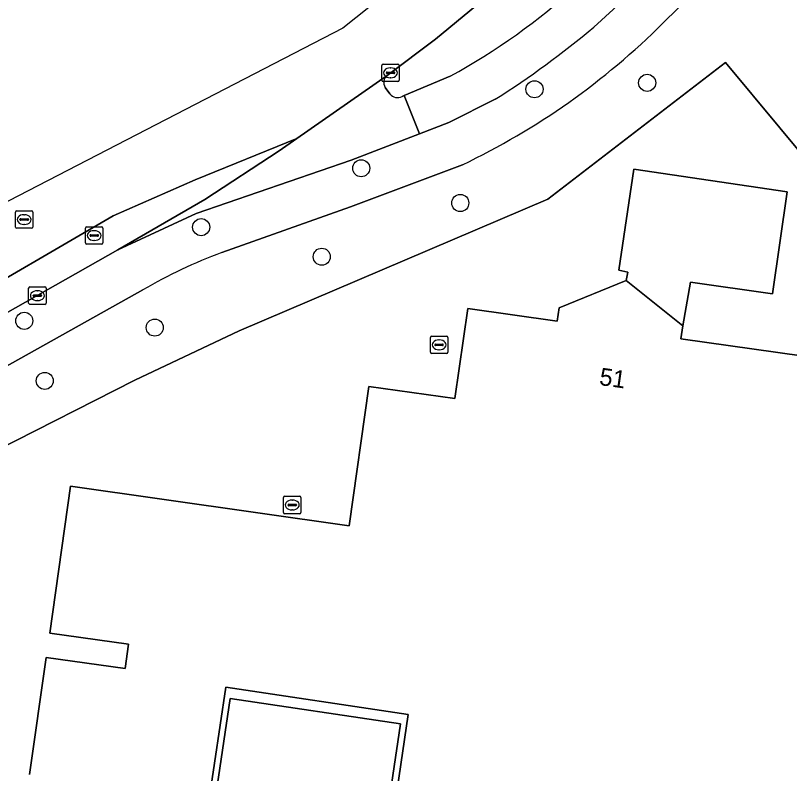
# Model space of a CAD drawing. Extents: x 164148 to 165261, y 382513 to 383432.
# Drawn here: x 164445.13 to 164489.52, y 383365.77 to 383409.24 of the extents above; entities that cross this region are included whole.
import ezdxf

# ---------------------------------------------------------------- set-up
doc = ezdxf.new("R2010")
doc.units = 0
for name, color, linetype in [('IMGEO_Boom', 7, 'Continuous'), ('IMGEO_Erf', 7, 'Continuous'), ('IMGEO_Fietspad_open', 7, 'Continuous'), ('IMGEO_Groenvoorziening', 7, 'Continuous'), ('IMGEO_Hek', 7, 'Continuous'), ('IMGEO_Kolk', 7, 'Continuous'), ('IMGEO_Pand', 7, 'Continuous'), ('IMGEO_Pand_nummerreeks', 7, 'Continuous'), ('IMGEO_Rijbaan_lokaal_gesloten', 7, 'Continuous'), ('IMGEO_Rioolput', 7, 'Continuous'), ('IMGEO_Verkeerseiland_open', 7, 'Continuous'), ('IMGEO_Voetpad_open', 7, 'Continuous')]:
    doc.layers.add(name, color=color, linetype=linetype)

msp = doc.modelspace()

# ---------------------------------------------------------------- linework, layer by layer
at = {"layer": 'IMGEO_Boom'}
for centre in [(164481.355, 383405.379), (164474.894, 383405.008), (164464.958, 383400.477), (164470.64, 383398.488), (164455.778, 383397.101), (164462.695, 383395.407), (164445.636, 383391.73), (164453.116, 383391.34), (164446.809, 383388.287)]:
    msp.add_circle(centre, 0.489, dxfattribs=at)
at = {"layer": 'IMGEO_Erf'}
for points in [[(164496.172, 383394.152), (164495.205, 383395.312), (164485.846, 383406.541), (164475.669, 383398.705), (164457.962, 383391.157), (164451.983, 383388.33), (164443.993, 383384.279), (164439.097, 383382.204), (164431.513, 383378.99), (164421.044, 383374.785), (164425.292, 383365.326), (164446.405, 383362.194), (164456.026, 383360.895), (164526.656, 383350.3), (164530.567, 383353.579)], [(164466.322, 383362.688), (164456.569, 383364.138), (164457.451, 383370.073), (164467.204, 383368.623)]]:
    msp.add_lwpolyline(points, close=True, dxfattribs=at)
for points in [[(164445.943, 383365.718), (164446.895, 383372.431), (164451.415, 383371.79), (164451.612, 383373.18), (164447.093, 383373.821), (164448.288, 383382.248), (164464.263, 383379.981), (164465.397, 383387.967), (164470.329, 383387.267), (164471.063, 383392.438), (164476.192, 383391.71), (164476.3, 383392.472), (164480.144, 383394.035), (164480.245, 383394.522), (164479.738, 383394.633), (164480.599, 383400.433), (164489.39, 383399.13), (164488.534, 383393.285), (164483.849, 383393.941), (164483.393, 383391.437), (164483.289, 383390.702), (164494.408, 383389.125)], [(164466.687, 383362.633), (164467.658, 383369.162), (164457.191, 383370.718), (164456.22, 383364.19)]]:
    msp.add_lwpolyline(points, dxfattribs=at)
at = {"layer": 'IMGEO_Fietspad_open'}
for points in [[(164478.303, 383408.579), (164480.508, 383410.619), (164491.87, 383421.871), (164493.453, 383423.398), (164497.449, 383427.34), (164495.699, 383429.011), (164493.692, 383427.019), (164491.892, 383425.282), (164479.384, 383412.862), (164477.338, 383410.96)], [(164470.059, 383405.753), (164467.419, 383404.649), (164468.309, 383402.45), (164469.989, 383403.099), (164472.646, 383404.433)]]:
    msp.add_lwpolyline(points, dxfattribs=at)
for centre, radius, start, end in [((164451.923, 383438.797), 37.694, 298.76, 312.3958), ((164443.258, 383450.464), 54.612, 302.5559, 309.9193)]:
    msp.add_arc(centre, radius, start, end, dxfattribs=at)
at = {"layer": 'IMGEO_Groenvoorziening'}
for points in [[(164452.441, 383393.51), (164443.98, 383388.794), (164443.694, 383388.64), (164443.124, 383388.333), (164443.993, 383384.279), (164451.983, 383388.33), (164457.962, 383391.157), (164475.669, 383398.705), (164485.846, 383406.541), (164495.205, 383395.312), (164500, 383398.532), (164502.72, 383400.358), (164503.059, 383400.97), (164500, 383404.439), (164490.369, 383415.208), (164489.649, 383416.022), (164483.114, 383409.639), (164482.272, 383408.811)], [(164470.759, 383400.682), (164464.35, 383398.264), (164456.961, 383395.649)]]:
    msp.add_lwpolyline(points, dxfattribs=at)
for centre, radius, start, end in [((164452.753, 383438.4), 41.796, 295.5183, 314.9313), ((164467.904, 383366.679), 30.968, 110.6939, 119.9559)]:
    msp.add_arc(centre, radius, start, end, dxfattribs=at)
at = {"layer": 'IMGEO_Hek'}
for points in [[(164443.993, 383384.279), (164451.983, 383388.33), (164457.962, 383391.157), (164475.669, 383398.705), (164485.846, 383406.541)], [(164485.846, 383406.541), (164495.205, 383395.312)]]:
    msp.add_lwpolyline(points, dxfattribs=at)
at = {"layer": 'IMGEO_Kolk'}
for p, q in [((164466.137, 383405.527), (164466.137, 383406.379)), ((164466.212, 383406.453), (164467.064, 383406.453)), ((164466.625, 383406.233), (164466.65, 383406.233)), ((164467.138, 383406.379), (164467.138, 383405.527)), ((164466.396, 383405.947), (164466.396, 383405.959)), ((164466.834, 383405.91), (164466.436, 383405.91)), ((164466.439, 383405.996), (164466.837, 383405.996)), ((164466.648, 383405.673), (164466.623, 383405.673)), ((164466.88, 383405.959), (164466.88, 383405.947)), ((164467.064, 383405.453), (164466.212, 383405.453)), ((164445.961, 383393.674), (164446.813, 383393.674)), ((164445.886, 383392.748), (164445.886, 383393.6)), ((164446.188, 383393.217), (164446.586, 383393.217)), ((164446.374, 383393.454), (164446.399, 383393.454)), ((164446.887, 383393.6), (164446.887, 383392.748)), ((164446.145, 383393.168), (164446.145, 383393.18)), ((164446.583, 383393.131), (164446.185, 383393.131)), ((164446.397, 383392.894), (164446.372, 383392.894)), ((164446.629, 383393.18), (164446.629, 383393.168)), ((164446.813, 383392.674), (164445.961, 383392.674))]:
    msp.add_line(p, q, dxfattribs=at)
for points in [[(164466.137, 383405.527), (164466.137, 383406.379)], [(164466.212, 383406.453), (164467.064, 383406.453)], [(164467.138, 383406.379), (164467.138, 383405.527)], [(164467.064, 383405.453), (164466.212, 383405.453)], [(164445.961, 383393.674), (164446.813, 383393.674)], [(164445.886, 383392.748), (164445.886, 383393.6)], [(164446.887, 383393.6), (164446.887, 383392.748)], [(164446.813, 383392.674), (164445.961, 383392.674)]]:
    msp.add_lwpolyline(points, dxfattribs=at)
for centre, radius, start, end in [((164466.214, 383406.377), 0.0765, 91.552, 178.448), ((164466.214, 383406.377), 0.0765, 91.552, 178.448), ((164467.062, 383406.377), 0.0765, 1.552, 88.448), ((164467.062, 383406.377), 0.0765, 1.552, 88.448), ((164466.436, 383405.956), 0.0403, 85.8775, 175.7526), ((164466.433, 383405.946), 0.0366, 178.938, 274.7102), ((164466.837, 383405.953), 0.043, 264.8664, 352.4533), ((164466.841, 383405.958), 0.0386, 1.7309, 96.639), ((164466.214, 383405.529), 0.0765, 181.552, 268.448), ((164466.214, 383405.529), 0.0765, 181.552, 268.448), ((164467.062, 383405.529), 0.0765, 271.552, 358.448), ((164467.062, 383405.529), 0.0765, 271.552, 358.448), ((164445.963, 383393.598), 0.0765, 91.552, 178.448), ((164445.963, 383393.598), 0.0765, 91.552, 178.448), ((164446.811, 383393.598), 0.0765, 1.552, 88.448), ((164446.811, 383393.598), 0.0765, 1.552, 88.448), ((164446.185, 383393.177), 0.0403, 85.8775, 175.7526), ((164446.59, 383393.179), 0.0386, 1.7309, 96.639), ((164446.182, 383393.167), 0.0366, 178.938, 274.7102), ((164446.586, 383393.174), 0.043, 264.8664, 352.4533), ((164445.963, 383392.75), 0.0765, 181.552, 268.448), ((164445.963, 383392.75), 0.0765, 181.552, 268.448), ((164446.811, 383392.75), 0.0765, 271.552, 358.448), ((164446.811, 383392.75), 0.0765, 271.552, 358.448)]:
    msp.add_arc(centre, radius, start, end, dxfattribs=at)
for centre, major_axis, ratio, start_param, end_param in [((164466.624, 383405.953), (-0.387, 0.002), 0.722429, 4.712389, 7.853982), ((164466.649, 383405.953), (-0.39, 0.002), 0.717154, 1.570796, 4.712389), ((164446.373, 383393.174), (-0.387, 0.002), 0.722429, 4.712389, 7.853982), ((164446.398, 383393.174), (-0.39, 0.002), 0.717154, 1.570796, 4.712389)]:
    msp.add_ellipse(centre, major_axis=major_axis, ratio=ratio, start_param=start_param, end_param=end_param, dxfattribs=at)
at = {"layer": 'IMGEO_Pand'}
for points in [[(164483.393, 383391.437), (164483.849, 383393.941), (164488.534, 383393.285), (164489.39, 383399.13), (164480.599, 383400.433), (164479.738, 383394.633), (164480.245, 383394.522), (164480.144, 383394.035)], [(164466.322, 383362.688), (164467.204, 383368.623), (164457.451, 383370.073), (164456.569, 383364.138)]]:
    msp.add_lwpolyline(points, close=True, dxfattribs=at)
for points in [[(164494.408, 383389.125), (164483.289, 383390.702), (164483.393, 383391.437), (164480.144, 383394.035), (164476.3, 383392.472), (164476.192, 383391.71), (164471.063, 383392.438), (164470.329, 383387.267), (164465.397, 383387.967), (164464.263, 383379.981), (164448.288, 383382.248), (164447.093, 383373.821), (164451.612, 383373.18), (164451.415, 383371.79), (164446.895, 383372.431), (164445.943, 383365.718)], [(164456.22, 383364.19), (164457.191, 383370.718), (164467.658, 383369.162), (164466.687, 383362.633)]]:
    msp.add_lwpolyline(points, dxfattribs=at)
at = {"layer": 'IMGEO_Rijbaan_lokaal_gesloten'}
for points in [[(164492.967, 383431.62), (164463.906, 383408.505), (164425.545, 383388.682), (164401.663, 383379.276), (164356.475, 383371.092), (164324.616, 383368.714), (164312.487, 383368.61), (164313.316, 383360.754)], [(164424.287, 383384.014), (164434.282, 383388.647), (164441.136, 383392.174), (164450.74, 383397.743), (164455.439, 383399.809), (164461.26, 383402.185), (164466.441, 383405.807), (164469.226, 383407.88), (164479.613, 383416.49), (164490.766, 383427.276), (164491.907, 383428.534), (164494.036, 383430.599), (164492.967, 383431.62)], [(164466.441, 383405.807), (164461.26, 383402.185), (164460.249, 383401.478), (164455.986, 383398.692), (164451.009, 383395.796), (164455.488, 383397.892), (164464.383, 383400.935), (164468.309, 383402.45), (164467.419, 383404.649), (164467.304, 383404.601)], [(164466.606, 383404.754), (164466.34, 383405.117)], [(164364.147, 383366.805), (164379.217, 383369.164), (164385.372, 383370.275), (164393.394, 383372), (164399.239, 383373.497), (164405.377, 383375.292), (164412.246, 383377.557), (164417.783, 383379.568), (164423.565, 383381.867), (164431.134, 383385.12), (164434.664, 383386.795), (164442.692, 383391.095), (164451.009, 383395.796), (164455.986, 383398.692), (164460.249, 383401.478), (164461.26, 383402.185), (164455.439, 383399.809), (164450.74, 383397.743), (164441.136, 383392.174), (164434.282, 383388.647), (164424.287, 383384.014)]]:
    msp.add_lwpolyline(points, dxfattribs=at)
for centre, radius, start, end in [((164466.755, 383405.409), 0.507, 128.218, 215.1267), ((164467.041, 383405.071), 0.538, 216.0599, 299.213)]:
    msp.add_arc(centre, radius, start, end, dxfattribs=at)
at = {"layer": 'IMGEO_Rioolput'}
for p, q in [((164445.13, 383397.111), (164445.13, 383397.963)), ((164445.205, 383398.037), (164446.057, 383398.037)), ((164445.618, 383397.817), (164445.643, 383397.817)), ((164446.131, 383397.963), (164446.131, 383397.111)), ((164445.389, 383397.531), (164445.389, 383397.543)), ((164445.827, 383397.494), (164445.429, 383397.494)), ((164445.432, 383397.58), (164445.83, 383397.58)), ((164445.641, 383397.257), (164445.616, 383397.257)), ((164445.873, 383397.543), (164445.873, 383397.531)), ((164446.057, 383397.037), (164445.205, 383397.037)), ((164449.144, 383396.195), (164449.144, 383397.047)), ((164449.219, 383397.121), (164450.071, 383397.121)), ((164449.632, 383396.901), (164449.657, 383396.901)), ((164450.145, 383397.047), (164450.145, 383396.195)), ((164449.403, 383396.615), (164449.403, 383396.627)), ((164449.841, 383396.578), (164449.443, 383396.578)), ((164449.446, 383396.664), (164449.844, 383396.664)), ((164449.655, 383396.341), (164449.63, 383396.341)), ((164449.887, 383396.627), (164449.887, 383396.615)), ((164450.071, 383396.121), (164449.219, 383396.121)), ((164468.924, 383389.928), (164468.924, 383390.78)), ((164468.999, 383390.854), (164469.851, 383390.854)), ((164469.412, 383390.634), (164469.437, 383390.634)), ((164469.925, 383390.78), (164469.925, 383389.928)), ((164469.183, 383390.348), (164469.183, 383390.36)), ((164469.621, 383390.311), (164469.223, 383390.311)), ((164469.226, 383390.397), (164469.624, 383390.397)), ((164469.667, 383390.36), (164469.667, 383390.348)), ((164469.851, 383389.854), (164468.999, 383389.854)), ((164469.435, 383390.074), (164469.41, 383390.074)), ((164460.502, 383380.743), (164460.502, 383381.595)), ((164460.577, 383381.669), (164461.429, 383381.669)), ((164460.99, 383381.449), (164461.015, 383381.449)), ((164461.503, 383381.595), (164461.503, 383380.743)), ((164460.761, 383381.163), (164460.761, 383381.175)), ((164461.199, 383381.126), (164460.801, 383381.126)), ((164460.804, 383381.212), (164461.202, 383381.212)), ((164461.013, 383380.889), (164460.988, 383380.889)), ((164461.245, 383381.175), (164461.245, 383381.163)), ((164461.429, 383380.669), (164460.577, 383380.669))]:
    msp.add_line(p, q, dxfattribs=at)
for points in [[(164445.13, 383397.111), (164445.13, 383397.963)], [(164445.205, 383398.037), (164446.057, 383398.037)], [(164446.131, 383397.963), (164446.131, 383397.111)], [(164446.057, 383397.037), (164445.205, 383397.037)], [(164449.144, 383396.195), (164449.144, 383397.047)], [(164449.219, 383397.121), (164450.071, 383397.121)], [(164450.145, 383397.047), (164450.145, 383396.195)], [(164450.071, 383396.121), (164449.219, 383396.121)], [(164468.924, 383389.928), (164468.924, 383390.78)], [(164468.999, 383390.854), (164469.851, 383390.854)], [(164469.925, 383390.78), (164469.925, 383389.928)], [(164469.851, 383389.854), (164468.999, 383389.854)], [(164460.502, 383380.743), (164460.502, 383381.595)], [(164460.577, 383381.669), (164461.429, 383381.669)], [(164461.503, 383381.595), (164461.503, 383380.743)], [(164461.429, 383380.669), (164460.577, 383380.669)]]:
    msp.add_lwpolyline(points, dxfattribs=at)
for centre, radius, start, end in [((164445.207, 383397.961), 0.0765, 91.552, 178.448), ((164445.207, 383397.961), 0.0765, 91.552, 178.448), ((164446.055, 383397.961), 0.0765, 1.552, 88.448), ((164446.055, 383397.961), 0.0765, 1.552, 88.448), ((164445.429, 383397.54), 0.0403, 85.8775, 175.7526), ((164445.426, 383397.53), 0.0366, 178.938, 274.7102), ((164445.83, 383397.537), 0.043, 264.8664, 352.4533), ((164445.834, 383397.542), 0.0386, 1.7309, 96.639), ((164445.207, 383397.113), 0.0765, 181.552, 268.448), ((164445.207, 383397.113), 0.0765, 181.552, 268.448), ((164446.055, 383397.113), 0.0765, 271.552, 358.448), ((164446.055, 383397.113), 0.0765, 271.552, 358.448), ((164449.221, 383397.045), 0.0765, 91.552, 178.448), ((164449.221, 383397.045), 0.0765, 91.552, 178.448), ((164450.069, 383397.045), 0.0765, 1.552, 88.448), ((164450.069, 383397.045), 0.0765, 1.552, 88.448), ((164449.443, 383396.624), 0.0403, 85.8775, 175.7526), ((164449.44, 383396.614), 0.0366, 178.938, 274.7102), ((164449.844, 383396.621), 0.043, 264.8664, 352.4533), ((164449.848, 383396.626), 0.0386, 1.7309, 96.639), ((164449.221, 383396.197), 0.0765, 181.552, 268.448), ((164449.221, 383396.197), 0.0765, 181.552, 268.448), ((164450.069, 383396.197), 0.0765, 271.552, 358.448), ((164450.069, 383396.197), 0.0765, 271.552, 358.448), ((164469.001, 383390.778), 0.0765, 91.552, 178.448), ((164469.001, 383390.778), 0.0765, 91.552, 178.448), ((164469.849, 383390.778), 0.0765, 1.552, 88.448), ((164469.849, 383390.778), 0.0765, 1.552, 88.448), ((164469.223, 383390.357), 0.0403, 85.8775, 175.7526), ((164469.22, 383390.347), 0.0366, 178.938, 274.7102), ((164469.624, 383390.354), 0.043, 264.8664, 352.4533), ((164469.628, 383390.359), 0.0386, 1.7309, 96.639), ((164469.001, 383389.93), 0.0765, 181.552, 268.448), ((164469.001, 383389.93), 0.0765, 181.552, 268.448), ((164469.849, 383389.93), 0.0765, 271.552, 358.448), ((164469.849, 383389.93), 0.0765, 271.552, 358.448), ((164460.579, 383381.593), 0.0765, 91.552, 178.448), ((164460.579, 383381.593), 0.0765, 91.552, 178.448), ((164461.427, 383381.593), 0.0765, 1.552, 88.448), ((164461.427, 383381.593), 0.0765, 1.552, 88.448), ((164460.801, 383381.172), 0.0403, 85.8775, 175.7526), ((164460.798, 383381.162), 0.0366, 178.938, 274.7102), ((164461.202, 383381.169), 0.043, 264.8664, 352.4533), ((164461.206, 383381.174), 0.0386, 1.7309, 96.639), ((164460.579, 383380.745), 0.0765, 181.552, 268.448), ((164460.579, 383380.745), 0.0765, 181.552, 268.448), ((164461.427, 383380.745), 0.0765, 271.552, 358.448), ((164461.427, 383380.745), 0.0765, 271.552, 358.448)]:
    msp.add_arc(centre, radius, start, end, dxfattribs=at)
for centre, major_axis, ratio, start_param, end_param in [((164445.617, 383397.537), (-0.387, 0.002), 0.722429, 4.712389, 7.853982), ((164445.642, 383397.537), (-0.39, 0.002), 0.717154, 1.570796, 4.712389), ((164449.631, 383396.621), (-0.387, 0.002), 0.722429, 4.712389, 7.853982), ((164449.656, 383396.621), (-0.39, 0.002), 0.717154, 1.570796, 4.712389), ((164469.411, 383390.354), (-0.387, 0.002), 0.722429, 4.712389, 7.853982), ((164469.436, 383390.354), (-0.39, 0.002), 0.717154, 1.570796, 4.712389), ((164460.989, 383381.169), (-0.387, 0.002), 0.722429, 4.712389, 7.853982), ((164461.014, 383381.169), (-0.39, 0.002), 0.717154, 1.570796, 4.712389)]:
    msp.add_ellipse(centre, major_axis=major_axis, ratio=ratio, start_param=start_param, end_param=end_param, dxfattribs=at)
at = {"layer": 'IMGEO_Verkeerseiland_open'}
for points in [[(164477.338, 383410.96), (164479.384, 383412.862), (164491.892, 383425.282), (164493.692, 383427.019), (164495.699, 383429.011), (164494.036, 383430.599), (164491.907, 383428.534), (164490.766, 383427.276), (164479.613, 383416.49), (164469.226, 383407.88), (164466.441, 383405.807)], [(164467.304, 383404.601), (164467.419, 383404.649), (164470.059, 383405.753)], [(164466.34, 383405.117), (164466.606, 383404.754)]]:
    msp.add_lwpolyline(points, dxfattribs=at)
for centre, radius, start, end in [((164451.923, 383438.797), 37.694, 298.76, 312.3958), ((164466.755, 383405.409), 0.507, 128.218, 215.1267), ((164467.041, 383405.071), 0.538, 216.0599, 299.213)]:
    msp.add_arc(centre, radius, start, end, dxfattribs=at)
at = {"layer": 'IMGEO_Voetpad_open'}
for points in [[(164482.272, 383408.811), (164483.114, 383409.639), (164489.649, 383416.022), (164490.309, 383416.666), (164491.251, 383417.584), (164498, 383424.166), (164499.371, 383425.504), (164497.449, 383427.34), (164493.453, 383423.398), (164491.87, 383421.871), (164480.508, 383410.619), (164478.303, 383408.579)], [(164472.646, 383404.433), (164469.989, 383403.099), (164468.309, 383402.45), (164464.383, 383400.935), (164455.488, 383397.892), (164451.009, 383395.796), (164442.692, 383391.095), (164443.98, 383388.794), (164452.441, 383393.51)], [(164456.961, 383395.649), (164464.35, 383398.264), (164470.759, 383400.682)]]:
    msp.add_lwpolyline(points, dxfattribs=at)
for centre, radius, start, end in [((164452.753, 383438.4), 41.796, 295.5183, 314.9313), ((164443.258, 383450.464), 54.612, 302.5559, 309.9193), ((164467.904, 383366.679), 30.968, 110.6939, 119.9559)]:
    msp.add_arc(centre, radius, start, end, dxfattribs=at)

# ---------------------------------------------------------------- texts
at = {"layer": 'IMGEO_Pand_nummerreeks'}
msp.add_text('51', height=1, rotation=351.9156, dxfattribs=at).set_placement((164478.574, 383388.059))

doc.saveas('drawing.dxf')
